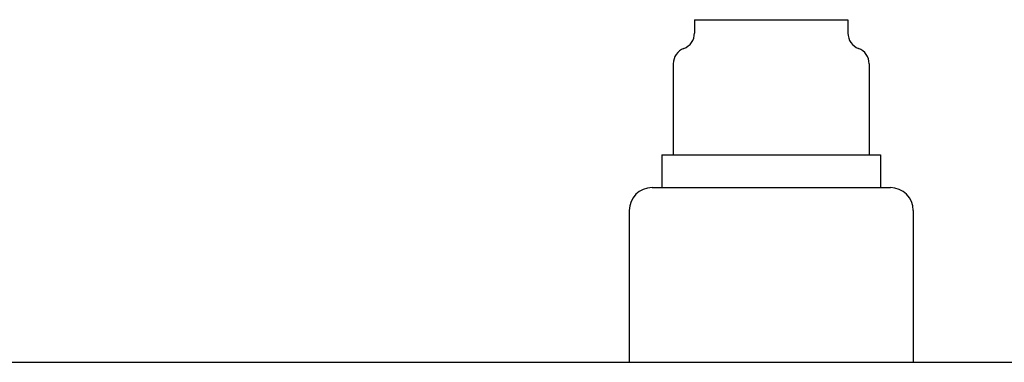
# Model space of a CAD drawing. Header units: inches. Extents: x 24 to 1128, y -74 to 748.
# Tile 367 of 557: x 659 to 678, y 321 to 328. Entities that reach past the tile are written whole.
import ezdxf

# ---------------------------------------------------------------- set-up
doc = ezdxf.new("R2010")
doc.units = ezdxf.units.IN
doc.header["$LTSCALE"] = 32
doc.header["$MEASUREMENT"] = 0
doc.layers.add('Visible (ANSI)', color=7, linetype='Continuous', lineweight=30)

msp = doc.modelspace()

# ---------------------------------------------------------------- linework, layer by layer
at = {"layer": 'Visible (ANSI)'}
for p, q in [((671.5703, 327.74766), (671.5703, 327.48938)), ((671.5703, 327.74766), (674.5078, 327.74766)), ((674.5078, 327.74766), (674.5078, 327.48938)), ((671.16405, 326.90391), (671.16405, 325.15391)), ((674.91405, 326.90391), (674.91405, 325.15391)), ((670.9453, 325.15391), (670.9453, 324.52891)), ((670.9453, 325.15391), (675.1328, 325.15391)), ((675.1328, 325.15391), (675.1328, 324.52891)), ((670.7578, 324.52891), (675.3203, 324.52891)), ((670.3203, 324.09141), (670.3203, 321.18016)), ((675.7578, 324.09141), (675.7578, 321.18016)), ((628.15905, 321.18016), (708.99905, 321.18016))]:
    msp.add_line(p, q, dxfattribs=at)
for centre, radius, start, end in [((671.2578, 327.48938), 0.3125, 290.487315, 0), ((674.8203, 327.48938), 0.3125, 180, 249.512685), ((671.47655, 326.90391), 0.3125, 110.487315, 180), ((674.60155, 326.90391), 0.3125, 0, 69.512685), ((670.7578, 324.09141), 0.4375, 90, 180), ((675.3203, 324.09141), 0.4375, 0, 90)]:
    msp.add_arc(centre, radius, start, end, dxfattribs=at)

doc.saveas('drawing.dxf')
